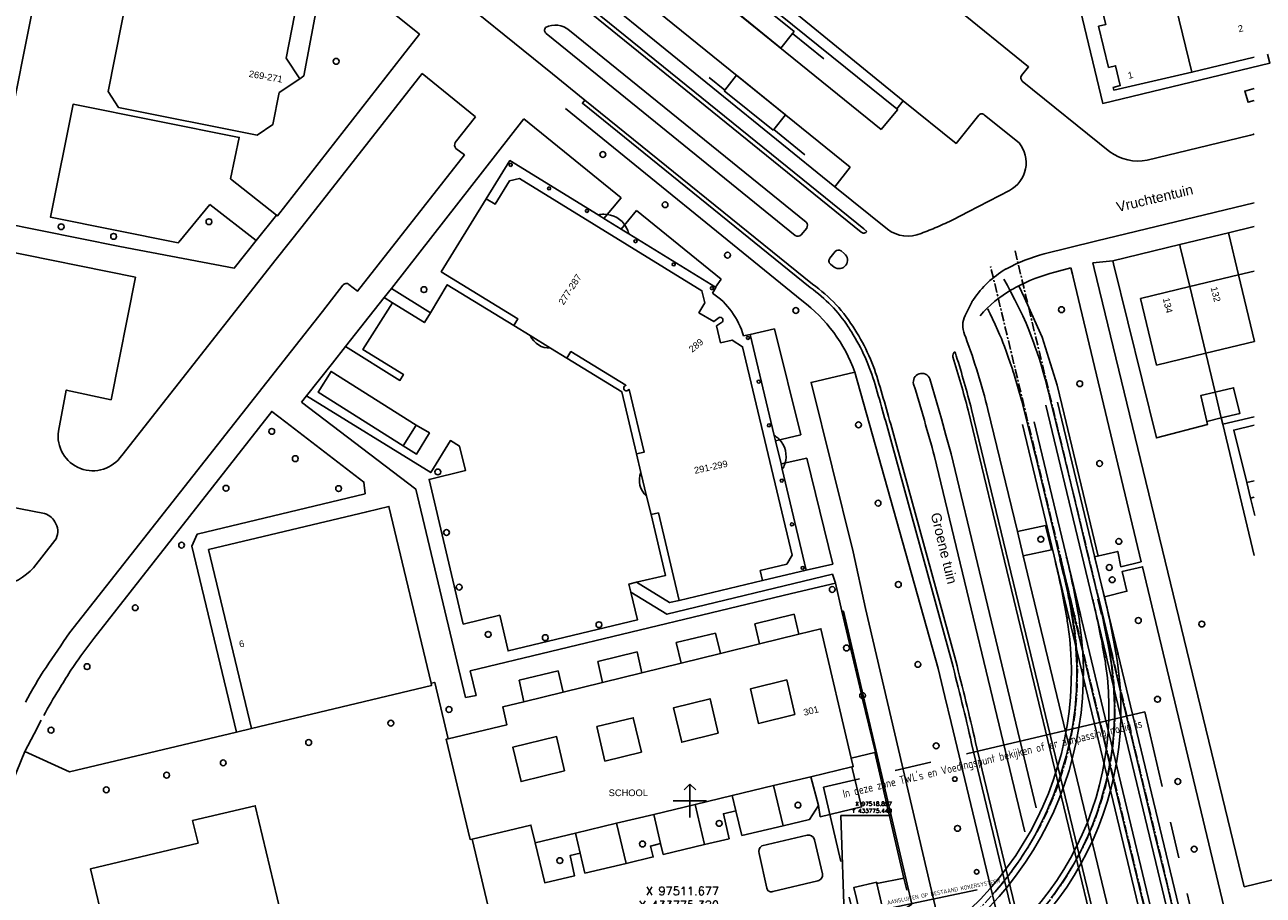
# Model space of a CAD drawing. Header units: millimetres. Extents: x 96940 to 101272, y 432237 to 434659.
# Tile 384 of 398: x 97420 to 97569, y 433789 to 433893. Entities that reach past the tile are written whole.
import ezdxf
from ezdxf.enums import TextEntityAlignment as Align

# ---------------------------------------------------------------- set-up
doc = ezdxf.new("R2010")
doc.units = ezdxf.units.MM
for name, pattern in [('ACAD_ISO02W100', [15, 12, -3]), ('ACAD_ISO10W100', [18, 12, -3, 0, -3]), ('CENTER', [35.225022, 22.015639, -4.403128, 4.403128, -4.403128])]:
    doc.linetypes.add(name, pattern=pattern)
for name, color, linetype in [('As', 2, 'ACAD_ISO02W100'), ('Ondergrond_Nieuw_IP', 8, 'Continuous'), ('R_BN_T_B_Spoor', 1, 'Continuous'), ('R_BN_T_N_Hartspoor', 1, 'CENTER'), ('R_BN_T_N_Kokersysteem_Coordinaten', 1, 'Continuous'), ('R_BN_T_N_Kokersysteem_tekst', 7, 'Continuous')]:
    doc.layers.add(name, color=color, linetype=linetype)
doc.layers.add('R_BN_T_N_Coordinaten', color=7, linetype='Continuous', lineweight=25)
doc.styles.add('DSV_ARIAL', font='arial.ttf')
doc.styles.add('ISO', font='iso.shx')
doc.styles.get("Standard").update_dxf_attribs({"font": 'romans.shx'})
doc.dimstyles.new('RET 1-500', dxfattribs={"dimtxt": 1, "dimasz": 1, "dimexe": 0.3, "dimexo": 0, "dimgap": 0.3, "dimtad": 1, "dimdec": 3, "dimzin": 1, "dimtxsty": 'Standard', "dimcen": 0, "dimclrd": 1, "dimclre": 1, "dimclrt": 7, "dimaunit": 2, "dimadec": 4, "dimazin": 0, "dimtfac": 1, "dimtdec": 3, "dimtofl": 0, "dimtmove": 0, "dimatfit": 0, "dimfxl": 1, "dimarcsym": 0})
doc.dimstyles.get("Standard").update_dxf_attribs({"dimtxt": 0.18, "dimasz": 0.18, "dimexe": 0.18, "dimexo": 0.0625, "dimgap": 0.09, "dimtad": 0, "dimtih": 1, "dimtoh": 1, "dimdec": 4, "dimzin": 0, "dimdsep": 46, "dimtxsty": 'Standard', "dimcen": 0.09, "dimadec": 0, "dimazin": 0, "dimtfac": 1, "dimtdec": 4, "dimtofl": 0, "dimtmove": 0, "dimatfit": 3, "dimfxl": 1, "dimtolj": 1, "dimtzin": 0, "dimarcsym": 0})

# ---------------------------------------------------------------- blocks, each defined once
blk = doc.blocks.new('NUTSKAST')
at = {"color": 0}
blk.add_circle((0, 0), 0.35, dxfattribs=at)
blk = doc.blocks.new('BOOM')
at = {"color": 0}
blk.add_circle((0, 0), 0.35, dxfattribs=at)

msp = doc.modelspace()

# ---------------------------------------------------------------- hatches: boundary and pattern name
at = {"layer": 'R_BN_T_B_Spoor'}
h = msp.add_hatch(color=256, dxfattribs=at)
edge = h.paths.add_edge_path()
edge.add_line((97545.54586, 433822.05442), (97543.90909, 433828.86037))
edge.add_arc((97447.41208, 433805.6531), 99.24843, 9.4782377, 13.5226709, ccw=False)
edge.add_line((97545.30559, 433821.99664), (97545.54586, 433822.05442))
edge = h.paths.add_edge_path()
edge.add_line((97546.94108, 433822.38996), (97546.70421, 433822.33299))
edge.add_arc((97447.4363, 433805.65849), 100.65862, 9.5352274, 13.5229067)
edge.add_line((97545.30431, 433829.19591), (97546.94108, 433822.38996))
h = msp.add_hatch(color=256, dxfattribs=at)
edge = h.paths.add_edge_path()
edge.add_line((97550.08745, 433817.28291), (97548.45068, 433824.08887))
edge.add_arc((97451.95367, 433800.8816), 99.24843, 9.4782377, 13.5226709, ccw=False)
edge.add_line((97549.84718, 433817.22513), (97550.08745, 433817.28291))
edge = h.paths.add_edge_path()
edge.add_line((97551.48267, 433817.61845), (97551.2458, 433817.56149))
edge.add_arc((97451.97789, 433800.88699), 100.65862, 9.5352274, 13.5229067)
edge.add_line((97549.8459, 433824.4244), (97551.48267, 433817.61845))
h = msp.add_hatch(color=256, dxfattribs=at)
h.paths.add_polyline_path([(97547.29732, 433814.77158, 0.006140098), (97547.29974, 433815.77157), (97547.06349, 433815.74386)])
h.paths.add_polyline_path([(97547.27033, 433813.77194), (97547.53114, 433813.7993), (97547.29732, 433814.77158, -0.006140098)])

# ---------------------------------------------------------------- linework, layer by layer
at = {"layer": 'As'}
for points in [[(97543.29002, 433848.43659, 0), (97543.29002, 433848.43659, 0), (97543.24154, 433848.62896, 0), (97543.11204, 433849.13701, 0), (97542.92542, 433849.85715, 0), (97542.70557, 433850.68578, 0), (97542.47639, 433851.51931, 0), (97542.47639, 433851.51931, 0), (97542.21747, 433852.40679, 0), (97541.97466, 433853.18277, 0), (97541.7435, 433853.87516, 0), (97541.51954, 433854.51188, 0), (97541.29831, 433855.12086, 0), (97541.29831, 433855.12086, 0), (97541.03178, 433855.84103, 0), (97540.74351, 433856.58799, 0), (97540.41415, 433857.38826, 0), (97540.02438, 433858.26841, 0), (97539.55488, 433859.25497, 0), (97539.55488, 433859.25497, 0), (97539.0805, 433860.19698, 0), (97538.59712, 433861.1263, 0), (97538.17047, 433861.92997, 0), (97537.86629, 433862.49501, 0), (97537.75029, 433862.70846, 0)], [(97538.9385, 433851.36286, 0), (97538.9385, 433851.36286, 0), (97538.87962, 433851.53757, 0), (97538.72549, 433851.9933, 0), (97538.50984, 433852.62747, 0), (97538.26644, 433853.33749, 0), (97538.02904, 433854.02079, 0), (97538.02904, 433854.02079, 0), (97537.82296, 433854.59849, 0), (97537.63596, 433855.09744, 0), (97537.4476, 433855.56736, 0), (97537.23749, 433856.05794, 0), (97536.98519, 433856.61891, 0), (97536.98519, 433856.61891, 0), (97536.68722, 433857.2635, 0), (97536.37498, 433857.92954, 0), (97536.09472, 433858.52242, 0), (97535.89266, 433858.94753, 0), (97535.81504, 433859.11026, 0)], [(97544.53283, 433829.05497, 0), (97543.58773, 433832.97789, 0), (97542.53633, 433837.33162, 0), (97541.53557, 433841.49635, 0), (97541.27646, 433842.56193, 0), (97539.91636, 433848.01755, 0), (97538.9385, 433851.36286, 0)], [(97568.14828, 433745.05058, 0), (97566.65754, 433751.23942, 0), (97565.26938, 433757.02046, 0), (97564.24552, 433761.28087, 0), (97562.77021, 433767.40741, 0), (97561.49724, 433772.7, 0), (97560.14335, 433778.33281, 0), (97558.81103, 433783.86312, 0), (97557.40072, 433789.72567, 0), (97555.91428, 433795.91919, 0), (97554.45489, 433801.99755, 0), (97553.09564, 433807.66507, 0), (97551.70422, 433813.46743, 0), (97550.27292, 433819.44651, 0), (97549.12016, 433824.25427, 0), (97547.69214, 433830.21862, 0), (97546.17935, 433836.50697, 0), (97544.78988, 433842.26312, 0), (97543.29002, 433848.43659, 0)], [(97536.29756, 433788.63428, 0), (97536.98579, 433789.41673, 0), (97536.98579, 433789.41673, 0), (97537.17542, 433789.64036, 0), (97537.36332, 433789.86544, 0), (97537.54954, 433790.09191, 0), (97537.73414, 433790.3197, 0), (97537.91719, 433790.54877, 0), (97537.91719, 433790.54877, 0), (97538.28458, 433791.01812, 0), (97538.64547, 433791.49254, 0), (97538.9995, 433791.9721, 0), (97539.34632, 433792.45689, 0), (97539.68557, 433792.94701, 0), (97539.68557, 433792.94701, 0), (97539.99995, 433793.41667, 0), (97540.30712, 433793.89109, 0), (97540.60699, 433794.37015, 0), (97540.89947, 433794.85376, 0), (97541.18448, 433795.3418, 0), (97541.18448, 433795.3418, 0), (97541.44968, 433795.81205, 0), (97541.70796, 433796.28614, 0), (97541.95927, 433796.76394, 0), (97542.20358, 433797.24536, 0), (97542.44088, 433797.73027, 0), (97542.44088, 433797.73027, 0), (97542.70239, 433798.2862, 0), (97542.95499, 433798.84624, 0), (97543.19891, 433799.41015, 0), (97543.43436, 433799.97766, 0), (97543.66158, 433800.54851, 0), (97543.66158, 433800.54851, 0), (97543.87499, 433801.10711, 0), (97544.08077, 433801.66854, 0), (97544.27891, 433802.23271, 0), (97544.46936, 433802.79952, 0), (97544.65211, 433803.36887, 0), (97544.65211, 433803.36887, 0), (97544.85242, 433804.02585, 0), (97545.04229, 433804.68594, 0), (97545.2215, 433805.34901, 0), (97545.38982, 433806.01494, 0), (97545.54702, 433806.6836, 0), (97545.54702, 433806.6836, 0), (97545.69264, 433807.35363, 0), (97545.82682, 433808.02606, 0), (97545.94943, 433808.70067, 0), (97546.06033, 433809.37726, 0), (97546.15939, 433810.05562, 0), (97546.15939, 433810.05562, 0), (97546.25838, 433810.83667, 0), (97546.34153, 433811.61957, 0), (97546.40878, 433812.40413, 0), (97546.46009, 433813.19013, 0), (97546.49541, 433813.97737, 0), (97546.49541, 433813.97737, 0), (97546.5113, 433814.56268, 0), (97546.5185, 433815.14812, 0), (97546.51715, 433815.73323, 0), (97546.50739, 433816.31759, 0), (97546.48939, 433816.90075, 0), (97546.48939, 433816.90075, 0), (97546.45534, 433817.62826, 0), (97546.40812, 433818.3548, 0), (97546.34725, 433819.08199, 0), (97546.27223, 433819.81142, 0), (97546.1826, 433820.54472, 0), (97546.1826, 433820.54472, 0), (97546.09234, 433821.18926, 0), (97545.99315, 433821.83255, 0), (97545.88766, 433822.46917, 0), (97545.7785, 433823.09369, 0), (97545.66828, 433823.70067, 0), (97545.66828, 433823.70067, 0), (97545.62271, 433823.94659, 0), (97545.57611, 433824.19407, 0), (97545.52718, 433824.4486, 0), (97545.47464, 433824.71567, 0), (97545.41719, 433825.00077, 0), (97545.41719, 433825.00077, 0), (97545.20419, 433826.01597, 0), (97544.96974, 433827.09561, 0), (97544.75336, 433828.07307, 0), (97544.59454, 433828.78173, 0), (97544.53283, 433829.05497, 0)], [(97566.17173, 433739.20795, 0), (97564.87984, 433744.53491, 0), (97563.58326, 433749.92537, 0), (97562.25309, 433755.43007, 0), (97561.01858, 433760.56656, 0), (97559.74868, 433765.83757, 0), (97558.51441, 433770.99649, 0), (97557.27497, 433776.15769, 0), (97556.04756, 433781.25317, 0), (97554.7729, 433786.54349, 0), (97553.49365, 433791.85425, 0), (97552.22624, 433797.12434, 0), (97550.97415, 433802.32213, 0), (97549.79145, 433807.25441, 0), (97548.56739, 433812.32876, 0), (97547.26818, 433817.71372, 0), (97546.03662, 433822.81279, 0), (97545.21925, 433826.21846, 0), (97544.53521, 433829.05114, 0)], [(97549.12016, 433824.25427, 0), (97549.12016, 433824.25427, 0), (97549.18456, 433823.96454, 0), (97549.35242, 433823.20326, 0), (97549.58569, 433822.13225, 0), (97549.84637, 433820.91334, 0), (97550.09641, 433819.70836, 0), (97550.09641, 433819.70836, 0), (97550.28749, 433818.73886, 0), (97550.44489, 433817.8761, 0), (97550.57476, 433817.08288, 0), (97550.68328, 433816.32203, 0), (97550.7766, 433815.55635, 0), (97550.7766, 433815.55635, 0), (97550.85725, 433814.77972, 0), (97550.92704, 433813.97342, 0), (97550.98365, 433813.14748, 0), (97551.02473, 433812.31191, 0), (97551.04796, 433811.47672, 0), (97551.04796, 433811.47672, 0), (97551.05211, 433810.74192, 0), (97551.04081, 433810.01347, 0), (97551.01454, 433809.28955, 0), (97550.97378, 433808.5683, 0), (97550.91899, 433807.8479, 0), (97550.91899, 433807.8479, 0), (97550.84102, 433807.03672, 0), (97550.7457, 433806.22541, 0), (97550.6328, 433805.4151, 0), (97550.50211, 433804.60691, 0), (97550.35343, 433803.80199, 0), (97550.35343, 433803.80199, 0), (97550.19933, 433803.05885, 0), (97550.0302, 433802.31945, 0), (97549.84669, 433801.58375, 0), (97549.64945, 433800.8517, 0), (97549.43912, 433800.12326, 0), (97549.43912, 433800.12326, 0), (97549.25661, 433799.52677, 0), (97549.06521, 433798.93304, 0), (97548.86444, 433798.34241, 0), (97548.65384, 433797.75523, 0), (97548.43291, 433797.17185, 0), (97548.43291, 433797.17185, 0), (97548.158, 433796.48756, 0), (97547.86831, 433795.80933, 0), (97547.56413, 433795.13742, 0), (97547.24575, 433794.47211, 0), (97546.91347, 433793.81366, 0), (97546.91347, 433793.81366, 0), (97546.57164, 433793.16973, 0), (97546.21695, 433792.53282, 0), (97545.84983, 433791.903, 0), (97545.47074, 433791.2803, 0), (97545.0801, 433790.66479, 0), (97545.0801, 433790.66479, 0), (97544.68567, 433790.06751, 0), (97544.28057, 433789.47744, 0), (97543.86483, 433788.89482, 0), (97543.43847, 433788.31988, 0)]]:
    msp.add_polyline3d(points, dxfattribs=at)
at = {"layer": 'Ondergrond_Nieuw_IP'}
for p, q in [((97500, 433802), (97499.29289, 433801.29289)), ((97500, 433802), (97500.70711, 433801.29289)), ((97500, 433800), (97500, 433802)), ((97500, 433800), (97498, 433800)), ((97500, 433800), (97500, 433798)), ((97500, 433800), (97502, 433800))]:
    msp.add_line(p, q, dxfattribs=at)
for points in [[(97538.21787, 433934.887), (97538.166, 433933.908), (97538.192, 433932.254), (97538.417, 433930.589), (97549.629, 433883.823), (97569.74, 433888.678), (97569.45, 433889.75)], [(97542.49, 433922.661), (97542.541, 433922.447), (97542.104, 433922.342), (97543.914, 433914.764), (97545.022, 433910.124), (97545.89, 433910.334), (97546.499, 433907.79), (97547.121, 433905.193), (97546.265, 433904.978), (97547.396, 433900.252), (97548.451, 433895.844), (97548.539, 433895.475), (97549.414, 433895.684), (97549.994, 433893.297), (97549.126, 433893.088), (97550.335, 433888.141), (97551.18, 433888.348), (97551.74, 433885.955), (97550.9, 433885.729), (97550.982, 433885.425), (97560.359, 433887.564), (97567.8517, 433889.36568)], [(97512.236, 433909.001), (97513.409, 433910.385), (97540.72, 433888.199), (97539.854, 433887.161)], [(97512.236, 433909.001), (97513.409, 433910.385), (97540.72, 433888.199), (97539.854, 433887.161)], [(97441.57, 433904.05), (97439.14, 433902.35), (97435.22, 433903.13), (97433.34, 433901.89), (97430.05, 433885.26), (97431.28, 433883.34), (97447.97, 433880.02), (97449.85, 433881.28), (97450.61, 433885.12), (97453.08, 433886.79)], [(97496.524, 433902.116), (97522.987, 433880.68)], [(97453.08, 433886.79), (97453.57, 433887.13), (97456.231, 433901.206)], [(97465.44, 433889.539), (97467.475, 433892.144), (97456.231, 433901.206)], [(97524.86, 433883.175), (97504.531, 433899.584), (97505.387, 433900.665)], [(97505.487, 433900.584), (97525.645, 433884.114)], [(97453.107, 433897.994), (97453.15, 433897.93), (97451.45, 433889.27), (97453.08, 433886.79)], [(97469.551, 433898.653), (97483.46, 433887.392)], [(97469.551, 433898.653), (97483.46, 433887.392)], [(97491.27, 433898.839), (97519.259, 433876.167)], [(97417.888, 433879.62), (97421.21, 433896.3)], [(97489.385, 433896.59), (97517.419, 433873.802)], [(97510.937, 433890.482), (97505.076, 433895.218), (97506.662, 433897.177), (97512.518, 433892.448), (97512.339, 433892.226), (97510.937, 433890.482)], [(97520.586, 433868.355), (97488.125, 433894.623)], [(97488.429, 433894.997), (97520.889, 433868.729), (97521.272, 433868.419)], [(97560.359, 433887.564), (97558.47, 433895.32)], [(97485.228, 433890.187), (97482.723, 433892.219)], [(97485.503, 433892.599), (97486.377, 433891.891)], [(97513.986, 433869.535), (97486.377, 433891.891)], [(97512.339, 433892.226), (97516.099, 433889.187)], [(97485.228, 433890.187), (97512.664, 433867.941)], [(97450.296, 433870.408), (97450.42, 433870.31), (97465.44, 433889.539)], [(97453.38, 433869.04), (97467.799, 433887.41)], [(97453.38, 433869.04), (97467.799, 433887.41)], [(97467.799, 433887.41), (97474.216, 433882.2)], [(97483.46, 433887.392), (97487.373, 433884.224)], [(97510.02, 433880.614), (97504.125, 433885.345), (97504.185, 433885.42), (97505.616, 433887.202), (97511.491, 433882.448), (97510.068, 433880.674), (97510.02, 433880.614)], [(97504.185, 433885.42), (97502.305, 433886.937)], [(97539.962, 433886.495), (97550.497, 433878.011)], [(97539.962, 433886.495), (97550.497, 433878.011)], [(97567.8517, 433884.16868), (97567.1, 433883.953), (97566.715, 433885.299), (97567.8517, 433885.62461)], [(97487.373, 433884.224), (97487.063, 433883.84), (97514.466, 433861.678)], [(97487.373, 433884.224), (97514.75, 433862.081)], [(97524.86, 433883.175), (97525.645, 433884.114)], [(97525.645, 433884.114), (97532.001, 433879.011), (97534.742, 433882.397)], [(97444.78, 433874.77), (97445.82, 433879.74), (97425.83, 433883.73), (97423.11, 433870.16), (97438.48, 433867.05), (97438.557, 433867.144), (97442.27, 433871.66)], [(97485.023, 433883.203), (97513.47, 433860.112)], [(97524.86, 433883.175), (97524.971, 433883.069), (97522.987, 433880.68)], [(97464.11, 433861.59), (97480.037, 433881.979)], [(97474.216, 433882.2), (97471.787, 433879.114)], [(97480.037, 433881.979), (97491.733, 433872.457)], [(97535.416, 433882.422), (97539.577, 433879.065)], [(97513.83, 433877.639), (97510.068, 433880.674)], [(97554.979, 433876.994), (97567.248, 433879.959)], [(97417.888, 433879.62), (97415.942, 433869.88), (97417.183, 433869.662), (97417.156, 433869.49), (97431.464, 433866.607), (97445.22, 433864.02), (97447.85, 433867.36)], [(97471.872, 433878.412), (97472.879, 433877.622), (97460.05, 433861.27), (97458.99, 433862.07)], [(97475.52, 433872.35), (97478.36, 433876.94), (97488.958, 433870.42), (97489.42, 433870.135), (97489.66, 433869.987)], [(97517.419, 433873.802), (97519.259, 433876.167)], [(97444.78, 433874.77), (97450.296, 433870.408)], [(97503.52, 433858.09), (97502.86, 433857.59), (97501.08, 433858.66), (97501.8, 433859.86), (97501.44, 433861.3), (97479.5, 433874.79), (97478.3, 433874.5), (97476.57, 433871.7), (97475.52, 433872.35)], [(97517.419, 433873.802), (97523.749, 433868.694)], [(97478.82, 433857.13), (97479.32, 433857.92), (97470.1, 433863.58), (97475.52, 433872.35)], [(97489.66, 433869.987), (97491.733, 433872.457)], [(97533.457, 433870.78), (97538.427, 433873.357)], [(97442.27, 433871.66), (97447.85, 433867.36)], [(97491.719, 433868.72), (97493.584, 433870.941)], [(97493.584, 433870.941), (97503.739, 433862.704)], [(97531.686, 433869.862), (97533.457, 433870.78)], [(97542.6, 433865.729), (97548.766, 433867.274), (97548.933, 433867.316), (97567.8517, 433871.87287)], [(97447.85, 433867.36), (97450.296, 433870.408)], [(97489.66, 433869.987), (97491.719, 433868.72)], [(97450.27, 433865.09), (97453.38, 433869.04)], [(97450.27, 433865.09), (97453.38, 433869.04)], [(97491.719, 433868.72), (97492.059, 433868.512), (97492.638, 433868.155), (97503.059, 433861.744)], [(97513.371, 433868.013), (97514.042, 433868.841)], [(97558.899, 433866.855), (97564.739, 433868.264)], [(97564.739, 433868.264), (97567.8517, 433869.01433)], [(97564.739, 433868.264), (97564.782, 433868.086), (97565.96, 433863.2)], [(97422.404, 433834.508), (97410.815, 433836.786), (97416.683, 433866.315), (97433.322, 433862.935), (97430.4, 433848.21), (97425.02, 433849.37), (97424.07, 433844.44)], [(97422.404, 433834.508), (97410.815, 433836.786), (97416.683, 433866.315), (97433.322, 433862.935), (97430.4, 433848.21), (97425.02, 433849.37), (97424.07, 433844.44)], [(97550.83, 433864.91), (97558.899, 433866.855)], [(97558.899, 433866.855), (97558.96, 433866.601), (97560.12, 433861.8)], [(97431.69, 433841.51), (97450.27, 433865.09)], [(97431.69, 433841.51), (97450.27, 433865.09)], [(97516.828, 433865.201), (97517.466, 433866.02)], [(97518.169, 433866.092), (97518.545, 433865.766)], [(97548.447, 433864.661), (97550.83, 433864.91)], [(97562.15, 433845.6), (97562.23, 433845.24), (97556.09, 433843.61), (97550.919, 433864.55), (97550.83, 433864.91)], [(97562.15, 433845.6), (97562.23, 433845.24), (97556.09, 433843.61), (97550.919, 433864.55), (97550.83, 433864.91)], [(97517.338, 433864.154), (97516.889, 433864.508)], [(97543.882, 433863.523), (97545.813, 433864.044)], [(97545.813, 433864.044), (97545.992, 433863.294), (97546.073, 433862.952)], [(97548.447, 433864.661), (97548.616, 433863.963), (97566.63, 433789.64)], [(97565.96, 433863.2), (97567.8517, 433863.65401)], [(97458.28, 433861.98), (97455.81, 433858.82)], [(97468.79, 433858.64), (97470.82, 433862.03), (97478.82, 433857.13)], [(97503.059, 433861.744), (97503.739, 433862.704)], [(97546.073, 433862.952), (97554.245, 433828.725), (97551.808, 433828.128), (97551.439, 433829.972), (97548.656, 433829.305), (97549.827, 433824.515), (97552.544, 433825.184), (97551.962, 433827.546), (97554.419, 433828.117), (97571.48, 433756.834)], [(97560.12, 433861.8), (97554.18, 433860.37), (97556.1, 433852.36), (97562.041, 433853.787)], [(97560.12, 433861.8), (97565.96, 433863.2)], [(97560.12, 433861.8), (97562.041, 433853.787)], [(97565.96, 433863.2), (97567.88, 433855.19)], [(97458.57, 433854.59), (97463.24, 433860.49)], [(97463.24, 433860.49), (97464.11, 433861.59)], [(97463.24, 433860.49), (97464.22, 433859.87)], [(97464.11, 433861.59), (97468.79, 433858.64)], [(97503.059, 433861.744), (97503.13, 433861.7), (97502.72, 433861.03)], [(97452.08, 433854.09), (97455.81, 433858.82)], [(97458.57, 433854.59), (97465.13, 433850.53), (97465.56, 433851.24), (97460.66, 433854.25), (97464.22, 433859.87)], [(97464.22, 433859.87), (97468.07, 433857.47), (97468.79, 433858.64)], [(97533.078, 433858.341), (97533.902, 433859.939)], [(97533.902, 433859.939), (97533.952, 433860.035)], [(97508.74, 433826.49), (97508.45, 433827.67), (97511.64, 433828.44), (97512.29, 433829.51), (97506.32, 433854.57), (97505.06, 433855.37), (97503.68, 433855.05), (97503.2, 433857.07), (97503.9, 433857.57)], [(97478.82, 433857.13), (97480.803, 433855.914), (97483.254, 433854.41), (97485.21, 433853.21)], [(97506.44, 433855.87), (97507.26, 433856.06)], [(97507.26, 433856.06), (97510.147, 433856.733)], [(97507.26, 433856.06), (97510.142, 433843.909), (97510.282, 433843.263)], [(97510.147, 433856.733), (97513.318, 433843.964)], [(97533.157, 433855.692), (97533.014, 433856.061)], [(97457.01, 433852.61), (97458.57, 433854.59)], [(97562.041, 433853.787), (97567.88, 433855.19)], [(97425.41, 433820.18), (97452.08, 433854.09)], [(97492.14, 433849.82), (97492.3, 433849.95), (97485.69, 433854), (97485.21, 433853.21)], [(97485.21, 433853.21), (97491.8, 433849.16), (97493.57, 433841.69)], [(97531.87, 433853.964), (97532.025, 433853.469)], [(97562.041, 433853.787), (97563.16, 433849.13)], [(97453.89, 433848.69), (97457.01, 433852.61)], [(97467.076, 433845.161), (97456.852, 433851.612), (97455.283, 433849.125), (97465.507, 433842.674), (97467.076, 433845.161)], [(97519.828, 433851.53), (97514.559, 433850.288), (97519.637, 433829.936), (97521.127, 433823.111), (97530.221, 433784.252), (97532.87, 433772.715), (97536.595, 433757.704), (97544.444, 433755.095)], [(97519.828, 433851.53), (97529.852, 433815.895), (97530.661, 433812.517), (97531.409, 433809.422), (97544.444, 433755.095)], [(97528.841, 433850.714), (97530.254, 433845.925), (97530.786, 433843.948), (97531.395, 433841.692), (97541.642, 433799.148)], [(97453.31, 433847.93), (97453.89, 433848.69)], [(97453.31, 433847.93), (97453.89, 433848.69)], [(97492.89, 433825.08), (97493.69, 433821.73), (97478.14, 433818), (97477.14, 433822.3), (97472.75, 433821.24), (97468.63, 433838.62), (97473, 433839.68), (97472.29, 433842.64), (97471.21, 433843.29), (97468.84, 433839.45), (97453.89, 433848.69)], [(97493.57, 433841.69), (97494.48, 433841.89), (97492.68, 433849.44), (97492.5, 433849.33)], [(97562.15, 433845.6), (97561.41, 433848.71), (97563.16, 433849.13)], [(97563.16, 433849.13), (97565.36, 433849.65), (97566.1, 433846.54), (97563.89, 433846.01)], [(97563.16, 433849.13), (97563.89, 433846.01)], [(97453.31, 433847.93), (97467.03, 433837.47), (97473, 433812.39)], [(97453.31, 433847.93), (97467.03, 433837.47), (97473, 433812.39)], [(97533.45, 433846.94), (97548.25, 433785.63), (97568.87, 433700)], [(97533.861, 433847.039), (97548.662, 433785.729), (97569.305, 433700)], [(97535.833, 433847.013), (97539.367, 433832.357)], [(97426.78, 433817.41), (97428.31, 433819.5), (97449.72, 433846.8), (97451.431, 433845.488)], [(97451.431, 433845.488), (97460.8, 433838.3), (97460.938, 433836.894), (97440.756, 433832.051), (97440.123, 433830.613), (97445.491, 433808.248)], [(97562.15, 433845.6), (97563.89, 433846.01)], [(97563.89, 433846.01), (97564.07, 433845.25)], [(97564.07, 433845.25), (97567.8517, 433846.14406)], [(97467.076, 433845.161), (97468.679, 433844.205), (97467.122, 433841.659), (97465.507, 433842.674)], [(97510.282, 433843.263), (97513.318, 433843.964)], [(97564.07, 433845.25), (97567.8517, 433829.4956)], [(97566.95, 433838.25), (97565.38, 433844.55), (97567.8517, 433845.13369)], [(97510.282, 433843.263), (97510.958, 433840.481)], [(97524.293, 433842.922), (97531.475, 433816.694)], [(97524.769, 433843.052), (97531.952, 433816.817)], [(97493.57, 433841.69), (97494.107, 433839.452), (97494.784, 433836.627), (97495.32, 433834.39)], [(97510.958, 433840.481), (97514.047, 433841.174)], [(97514.047, 433841.174), (97517.193, 433828.443)], [(97540.279, 433796.252), (97529.408, 433841.378)], [(97510.958, 433840.481), (97511.105, 433839.852), (97513.98, 433827.73)], [(97566.95, 433838.25), (97567.8517, 433838.47325)], [(97566.95, 433838.25), (97567.41, 433836.39)], [(97567.41, 433836.39), (97567.8517, 433836.49652)], [(97447.29, 433808.68), (97442.13, 433830.18), (97461.149, 433834.744), (97463.8, 433835.38), (97468.872, 433814.113)], [(97567.41, 433836.39), (97567.92, 433834.3)], [(97495.32, 433834.39), (97497.05, 433827.06), (97493.58, 433826.26)], [(97495.32, 433834.39), (97496.21, 433834.6), (97498.71, 433824.08)], [(97539.367, 433832.357), (97542.742, 433833.082), (97543.464, 433830.158), (97540.07, 433829.44)], [(97539.367, 433832.357), (97540.07, 433829.44)], [(97421.076, 433828.006), (97423.649, 433831.266)], [(97421.076, 433828.006), (97423.649, 433831.266)], [(97540.07, 433829.44), (97550.611, 433785.723), (97562.285, 433737.083)], [(97508.74, 433826.49), (97513.98, 433827.73)], [(97513.98, 433827.73), (97517.193, 433828.443)], [(97493.58, 433826.26), (97492.67, 433826.04), (97492.89, 433825.08)], [(97492.89, 433825.08), (97497.24, 433822.42), (97517.14, 433827.23)], [(97493.58, 433826.26), (97497.56, 433823.82), (97498.71, 433824.08)], [(97498.71, 433824.08), (97508.74, 433826.49)], [(97512.23, 433824.91), (97517.49, 433826.16)], [(97512.23, 433824.91), (97517.49, 433826.16)], [(97517.14, 433827.23), (97517.49, 433826.16)], [(97517.49, 433826.16), (97518.268, 433822.769)], [(97473.58, 433815.63), (97512.23, 433824.91)], [(97473.58, 433815.63), (97512.23, 433824.91)], [(97507.81, 433821.28), (97512.54, 433822.41)], [(97512.54, 433822.41), (97513.091, 433820.02)], [(97518.268, 433822.769), (97518.452, 433822.783), (97526.693, 433787.576), (97517.002, 433780.945), (97515.429, 433787.067)], [(97522.236, 433805.797), (97522.291, 433805.81), (97520.71, 433812.35), (97520.644, 433812.791), (97518.268, 433822.769)], [(97522.236, 433805.797), (97522.291, 433805.81), (97520.71, 433812.35), (97520.644, 433812.791), (97518.268, 433822.769)], [(97498.36, 433819.01), (97503.08, 433820.14)], [(97503.08, 433820.14), (97503.667, 433817.706)], [(97507.81, 433821.28), (97508.375, 433818.862)], [(97513.091, 433820.02), (97515.74, 433820.67), (97519.395, 433805.112)], [(97498.36, 433819.01), (97498.933, 433816.544)], [(97503.667, 433817.706), (97508.375, 433818.862)], [(97508.375, 433818.862), (97513.091, 433820.02)], [(97488.92, 433816.74), (97493.66, 433817.88)], [(97493.66, 433817.88), (97494.234, 433815.39)], [(97498.933, 433816.544), (97503.667, 433817.706)], [(97473.58, 433815.63), (97474.28, 433812.67), (97473, 433812.39)], [(97479.45, 433814.48), (97484.16, 433815.61)], [(97484.16, 433815.61), (97484.759, 433813.065)], [(97488.92, 433816.74), (97489.504, 433814.229)], [(97494.234, 433815.39), (97498.933, 433816.544)], [(97468.872, 433814.113), (97468.93, 433813.87), (97447.29, 433808.68)], [(97468.872, 433814.113), (97469.309, 433814.218), (97470.925, 433807.457)], [(97479.45, 433814.48), (97480.018, 433811.901)], [(97484.759, 433813.065), (97489.504, 433814.229)], [(97489.504, 433814.229), (97494.234, 433815.39)], [(97512.611, 433810.377), (97508.24, 433809.304), (97507.268, 433813.442), (97511.639, 433814.515), (97512.611, 433810.377)], [(97480.018, 433811.901), (97484.759, 433813.065)], [(97470.925, 433807.457), (97477.999, 433809.141), (97477.49, 433811.28), (97480.018, 433811.901)], [(97503.384, 433808.112), (97499.014, 433807.039), (97498.042, 433811.177), (97502.412, 433812.25), (97503.384, 433808.112)], [(97494.158, 433805.847), (97489.787, 433804.774), (97488.815, 433808.912), (97493.186, 433809.985), (97494.158, 433805.847)], [(97420.032, 433805.922), (97425.405, 433803.485), (97445.491, 433808.248)], [(97420.032, 433805.922), (97425.405, 433803.485), (97445.491, 433808.248)], [(97445.491, 433808.248), (97447.29, 433808.68)], [(97470.925, 433807.457), (97470.703, 433807.405), (97473.575, 433795.342), (97473.818, 433795.4), (97480.871, 433797.079), (97481.38, 433794.94)], [(97484.931, 433803.582), (97479.695, 433802.297), (97478.703, 433806.429), (97483.959, 433807.72), (97484.931, 433803.582)], [(97533.872, 433806.899), (97559.582, 433700)], [(97534.352, 433807.014), (97560.089, 433700)], [(97519.395, 433805.112), (97522.236, 433805.797)], [(97522.488, 433790.043), (97525.727, 433790.693), (97522.236, 433805.797)], [(97522.488, 433790.043), (97525.727, 433790.693), (97522.236, 433805.797)], [(97514.521, 433802.885), (97519.479, 433804.074)], [(97519.479, 433804.074), (97520.63, 433799.26), (97515.67, 433798.07)], [(97519.479, 433804.074), (97519.63, 433804.11), (97519.395, 433805.112)], [(97510.052, 433801.814), (97514.521, 433802.885)], [(97514.521, 433802.885), (97515.47, 433799.42)], [(97505.091, 433800.625), (97510.052, 433801.814)], [(97510.052, 433801.814), (97511.2, 433797)], [(97434.362, 433776.886), (97434.871, 433774.743), (97435.52, 433772.01), (97443.04, 433773.81), (97442.4, 433776.52), (97455.32, 433779.61), (97453.54, 433787.13), (97450.81, 433786.48), (97447.73, 433799.4), (97440.2, 433797.62), (97440.86, 433794.9), (97427.94, 433791.83), (97429.72, 433784.28)], [(97495.661, 433798.364), (97500.619, 433799.552)], [(97500.619, 433799.552), (97505.091, 433800.625)], [(97500.619, 433799.552), (97501.77, 433794.74)], [(97505.091, 433800.625), (97505.53, 433798.78)], [(97511.2, 433797), (97514.39, 433797.76), (97515.47, 433799.42)], [(97515.47, 433799.42), (97515.67, 433798.07)], [(97491.19, 433797.292), (97495.661, 433798.364)], [(97495.661, 433798.364), (97496.48, 433794.85)], [(97505.53, 433798.78), (97504.03, 433798.44), (97504.71, 433795.43), (97501.77, 433794.74)], [(97505.53, 433798.78), (97506.24, 433795.81)], [(97486.229, 433796.103), (97491.19, 433797.292)], [(97491.19, 433797.292), (97492.33, 433792.47)], [(97506.24, 433795.81), (97511.2, 433797)], [(97473.818, 433795.4), (97476.311, 433784.926), (97479.494, 433785.706), (97480.239, 433782.656)], [(97481.38, 433794.94), (97486.229, 433796.103)], [(97486.81, 433793.7), (97485.59, 433793.4), (97486.13, 433790.99), (97482.55, 433790.15), (97481.38, 433794.94)], [(97486.229, 433796.103), (97486.81, 433793.7)], [(97492.33, 433792.47), (97495.58, 433793.25), (97495.25, 433794.54), (97496.48, 433794.85)], [(97496.48, 433794.85), (97496.8, 433793.55)], [(97508.655, 433794.564), (97514.09, 433795.85)], [(97514.96, 433795.32), (97515.92, 433791.23)], [(97486.81, 433793.7), (97487.37, 433791.28)], [(97496.8, 433793.55), (97501.77, 433794.74)], [(97508.305, 433793.654), (97509.254, 433789.486)], [(97487.37, 433791.28), (97492.33, 433792.47)], [(97566.63, 433789.64), (97576.86, 433792.15)], [(97515.36, 433790.37), (97509.962, 433789.082)], [(97525.727, 433790.693), (97526.092, 433789.236)], [(97520.02, 433788.238), (97519.719, 433789.585), (97522.454, 433790.197), (97522.488, 433790.043)], [(97522.488, 433790.043), (97523.107, 433787.274), (97520.372, 433786.662), (97520.02, 433788.238)]]:
    msp.add_lwpolyline(points, dxfattribs=at)
at = {"layer": 'Ondergrond_Nieuw_IP', "flags": 128}
for points in [[(97539.527, 433861.886), (97540.24, 433860.47), (97541.441, 433857.753), (97542.34, 433855.72), (97544.15, 433849.94), (97544.98, 433846.47), (97549.081, 433829.407)], [(97420.032, 433805.922), (97421.15, 433808.05), (97422.014, 433809.687)], [(97411.918, 433768.281), (97418.535, 433802.258), (97420.032, 433805.922)]]:
    msp.add_lwpolyline(points, dxfattribs=at)
at = {"layer": 'Ondergrond_Nieuw_IP'}
for centre in [(97531.84575, 433802.60361), (97534.46497, 433791.46254)]:
    msp.add_circle(centre, 0.27087, dxfattribs=at)
for centre, radius, start, end in [((97483.8215, 433890.6666), 2.56156, 48.9715289, 117.3413432), ((97483.0123, 433892.61592), 0.49116, 138.4023067, 233.912638), ((97540.37297, 433886.9034), 0.57938, 153.6016644, 224.8203887), ((97540.37297, 433886.9034), 0.57938, 153.6016644, 224.8203887), ((97535.08801, 433882.16653), 0.41574, 37.9151465, 146.3333346), ((97565.75921, 433885.78701), 6.01516, 284.3300031, 290.3570859), ((97472.25769, 433878.81485), 0.55771, 147.561702, 226.2461273), ((97536.64651, 433876.68556), 3.77485, 298.1428252, 39.0752067), ((97553.8693, 433882.48822), 5.60517, 233.0124959, 281.4187572), ((97553.8693, 433882.48822), 5.60517, 233.0124959, 281.4187572), ((97478.45, 433876.44), 0.182, 90, 270), ((97478.45, 433876.44), 0.182, 270, 90), ((97483.07, 433873.6), 0.18, 90, 270), ((97483.07, 433873.6), 0.18, 270, 90), ((97487.62, 433870.9), 0.181, 90, 270), ((97487.62, 433870.9), 0.181, 270, 90), ((97489.7017, 433867.40243), 3.10786, 90.7871837, 103.8449535), ((97489.6898, 433867.48784), 3.02231, 29.0847877, 90.5838267), ((97513.53767, 433869.14956), 0.59124, 328.5406208, 40.6859698), ((97511.76837, 433911.07875), 45.77698, 293.0613842, 295.7917427), ((97489.6807, 433867.48272), 3.03276, 12.807252, 29.085742), ((97512.97518, 433868.39251), 0.54836, 235.4252153, 316.2045524), ((97520.90164, 433868.68024), 0.45322, 225.8577686, 324.8021332), ((97526.19079, 433871.91249), 4.03993, 232.8133701, 293.3345435), ((97513.01235, 433908.25731), 42.69375, 290.2523134, 293.0085659), ((97493.455, 433867.255), 0.181, 90, 270), ((97493.455, 433867.255), 0.181, 270, 90), ((97517.16074, 433864.8811), 0.46157, 136.1271357, 233.9336368), ((97517.93354, 433864.96596), 1.00695, 233.7416775, 52.6095722), ((97517.85552, 433865.6848), 0.51389, 52.4090006, 139.286482), ((97547.6144, 433846.24907), 20.11497, 104.435335, 118.3230805), ((97498.05, 433864.46), 0.18, 90, 270), ((97498.05, 433864.46), 0.18, 270, 90), ((97544.08359, 433853.52717), 12.04202, 120.592864, 145.9941285), ((97540.37883, 433859.56838), 4.95755, 117.7437128, 119.2693623), ((97547.81251, 433846.45481), 17.51491, 102.9681496, 119.6194233), ((97458.67916, 433861.67664), 0.50135, 51.6830792, 142.7655522), ((97502.64, 433861.61), 0.184, 90, 270), ((97502.64, 433861.61), 0.184, 270, 90), ((97504.3001, 433847.25943), 18.13503, 31.0971348, 54.8143763), ((97497.36393, 433853.24772), 9.4473, 16.1152077, 55.4627392), ((97504.28973, 433847.24642), 17.65862, 33.3527882, 54.8108474), ((97545.71017, 433849.00839), 14.26718, 119.4339376, 139.3846583), ((97545.71017, 433849.00839), 14.26718, 119.4339376, 139.3846583), ((97544.43381, 433851.36971), 11.58352, 117.1055358, 119.6752584), ((97544.43381, 433851.36971), 11.58352, 117.1055358, 119.6752584), ((97502.42202, 433845.2809), 18.49377, 19.7491729, 53.3168399), ((97545.15366, 433852.84477), 13.31077, 146.1351872, 147.304011), ((97503.63639, 433857.77451), 0.33627, 35.5448105, 110.2497315), ((97503.63502, 433857.77675), 0.3361, 322.0374738, 35.0983338), ((97535.64524, 433857.12804), 2.83936, 154.7103185, 202.0739207), ((97483.14243, 433856.97731), 2.56974, 204.4427165, 272.4884716), ((97506.975, 433855.635), 0.181, 90, 270), ((97506.975, 433855.635), 0.181, 270, 90), ((97502.85519, 433846.3777), 19.33462, 31.0872903, 33.1659242), ((97499.09619, 433843.43422), 24.08058, 15.9041573, 32.466974), ((97499.07653, 433843.42739), 24.59407, 15.914139, 32.4564367), ((97453.33151, 433826.32732), 85.05524, 14.0756528, 20.1965948), ((97532.11295, 433853.50643), 0.51807, 117.9663756, 198.2715621), ((97391.6702, 433809.91048), 146.53565, 14.637325, 17.2416498), ((97393.71173, 433810.49838), 144.83451, 14.6131942, 17.2587666), ((97527.88221, 433850.34579), 1.02706, 21.0085611, 196.2144681), ((97508.27, 433850.375), 0.182, 90, 270), ((97508.27, 433850.375), 0.182, 270, 90), ((96884.94861, 433663.53457), 664.03396, 15.67307211, 16.31134544), ((96871.11309, 433659.50251), 678.93775, 15.68497806, 16.30995887), ((97213.68357, 433754.72153), 327.40076, 15.3479458, 16.9295134), ((97492.34024, 433849.58998), 0.30497, 131.0411295, 220.9770443), ((97492.34009, 433849.58811), 0.30363, 220.7283694, 301.7793061), ((97428.21751, 433843.85275), 4.18888, 171.940997, 325.9940584), ((97428.21751, 433843.85275), 4.18888, 171.940997, 325.9940584), ((97509.495, 433845.125), 0.177, 90, 270), ((97509.495, 433845.125), 0.177, 270, 90), ((97508.63018, 433841.37684), 2.94915, 46.0762979, 59.1607951), ((97508.6632, 433841.41471), 2.89896, 341.1692642, 46.0271986), ((97496.39238, 433838.50606), 2.47341, 157.5148775, 229.4382318), ((97508.69762, 433841.39776), 2.86092, 327.295689, 341.2679194), ((97511.035, 433838.475), 0.179, 90, 270), ((97511.035, 433838.475), 0.179, 270, 90), ((97421.82954, 433832.49529), 2.09308, 22.5213162, 74.0704504), ((97421.82954, 433832.49529), 2.09308, 22.5213162, 74.0704504), ((97421.99734, 433832.37741), 1.99078, 326.0633041, 27.5114155), ((97421.99734, 433832.37741), 1.99078, 326.0633041, 27.5114155), ((97512.27, 433833.22), 0.184, 90, 270), ((97512.27, 433833.22), 0.184, 270, 90), ((97415.55383, 433833.10511), 7.51633, 281.9254617, 317.2809596), ((97415.55383, 433833.10511), 7.51633, 281.9254617, 317.2809596), ((97513.555, 433827.99), 0.18, 90, 270), ((97513.555, 433827.99), 0.18, 270, 90), ((97785.36437, 433571.67722), 437.40231, 145.3798478, 146.0378307), ((97451.1328, 433799.19269), 30.41265, 143.2013669, 147.4405419), ((97474.28407, 433782.65786), 61.53869, 147.1599791, 151.6953792), ((97172.9502, 433723.7662), 370.37226, 12.9709738, 14.5309992), ((97170.20202, 433723.05699), 373.70307, 12.9830235, 14.5304444), ((97524.85628, 433751.52682), 118.20287, 147.1990109, 148.4645472), ((97476.44316, 433780.90504), 61.57463, 148.2023535, 151.5591877), ((97476.44316, 433780.90504), 61.57463, 148.2023535, 151.5591877), ((97514.25702, 433795.1451), 0.72441, 13.9710745, 103.3297638), ((97509.0325, 433793.8965), 0.76685, 119.4900693, 198.4349086), ((97515.22065, 433791.07306), 0.71674, 281.2106919, 12.6479525), ((97509.77149, 433789.57051), 0.52435, 189.2753855, 291.3045972)]:
    msp.add_arc(centre, radius, start, end, dxfattribs=at)
at = {"layer": 'R_BN_T_B_Spoor'}
for p, q in [((97542.80563, 433847.56189), (97638.76706, 433448.53874)), ((97544.20085, 433847.89743), (97640.16228, 433448.87428)), ((97541.37072, 433845.55241), (97636.95376, 433448.10266)), ((97539.9755, 433845.21687), (97635.55854, 433447.76712)), ((97544.4842, 433828.99866), (97544.92589, 433827.16204)), ((97544.6067, 433829.02814), (97544.70393, 433829.05152)), ((97545.20708, 433829.17253), (97545.40154, 433829.21929)), ((97545.30431, 433829.19591), (97546.94108, 433822.38996)), ((97543.81186, 433828.83699), (97544.00632, 433828.88375)), ((97545.54586, 433822.05442), (97543.90909, 433828.86037)), ((97545.49838, 433825.19488), (97545.50021, 433825.18394)), ((97548.35345, 433824.06548), (97548.54791, 433824.11225)), ((97550.08745, 433817.28291), (97548.45068, 433824.08887)), ((97549.02579, 433824.22715), (97549.46748, 433822.39054)), ((97549.14829, 433824.25664), (97549.24552, 433824.28002)), ((97549.74867, 433824.40102), (97549.94313, 433824.44779)), ((97549.8459, 433824.4244), (97551.48267, 433817.61845)), ((97545.30559, 433821.99664), (97545.54586, 433822.05442)), ((97545.91115, 433822.11937), (97546.00978, 433822.13586)), ((97546.14624, 433822.19881), (97546.3407, 433822.24557)), ((97546.94108, 433822.38996), (97546.70421, 433822.33299)), ((97550.03997, 433820.42337), (97550.0418, 433820.41243)), ((97549.84718, 433817.22513), (97550.08745, 433817.28291)), ((97550.45274, 433817.34786), (97550.55137, 433817.36435)), ((97550.68783, 433817.4273), (97550.88229, 433817.47407)), ((97551.48267, 433817.61845), (97551.2458, 433817.56149)), ((97547.29974, 433815.77157), (97547.06349, 433815.74386)), ((97547.53114, 433813.7993), (97547.27033, 433813.77194))]:
    msp.add_line(p, q, dxfattribs=at)
at = {"layer": 'R_BN_T_B_Spoor', "linetype": 'ACAD_ISO10W100'}
for p, q in [((97544.6067, 433829.02814), (97546.24347, 433822.22219)), ((97546.00978, 433822.13586), (97545.42949, 433825.60668)), ((97549.14829, 433824.25664), (97550.78506, 433817.45068)), ((97550.55137, 433817.36435), (97549.97108, 433820.83518))]:
    msp.add_line(p, q, dxfattribs=at)
at = {"layer": 'R_BN_T_B_Spoor'}
for centre in [(97545.42953, 433825.60669), (97549.97112, 433820.83519)]:
    msp.add_circle(centre, 0.02, dxfattribs=at)
for centre, radius, start, end in [((97447.37881, 433805.64572), 100, 9.5786516, 13.5223239), ((97447.4363, 433805.65849), 100.65862, 9.5352274, 13.5229067), ((97447.41208, 433805.6531), 99.24843, 9.4782377, 13.5226709), ((97451.95367, 433800.8816), 99.24843, 9.4782377, 13.5226709), ((97451.9204, 433800.87421), 100, 9.5786516, 13.5223239), ((97451.97789, 433800.88699), 100.65862, 9.5352274, 13.5229067), ((97496.69427, 433813.89079), 49.2825, 8.5088902, 9.4668684), ((97496.69427, 433813.89079), 50, 8.5088902, 9.4915102), ((97496.69427, 433813.89079), 50.7175, 8.5088902, 9.5817973), ((97506.58422, 433815.37042), 39.2825, 288.5009639, 8.5088902), ((97506.58422, 433815.37042), 40.7175, 288.5009639, 8.5088902), ((97501.23585, 433809.11935), 49.2825, 8.5089431, 9.4667922), ((97501.23587, 433809.11928), 49.2825, 8.5088902, 9.4668684), ((97501.23585, 433809.11935), 50, 8.5089431, 9.491435), ((97501.23587, 433809.11928), 50, 8.5088902, 9.4915102), ((97501.23585, 433809.11935), 50.7175, 8.5089431, 9.5817232), ((97501.23587, 433809.11928), 50.7175, 8.5088902, 9.5817973), ((97513.59824, 433810.96899), 36.7825, 288.5010104, 8.5087923), ((97513.59824, 433810.96899), 38.2175, 288.5010104, 8.5087961)]:
    msp.add_arc(centre, radius, start, end, dxfattribs=at)
at = {"layer": 'R_BN_T_N_Hartspoor', "ltscale": 0.05}
for p, q in [((97539.08834, 433866.08753), (97648.25387, 433412.15962)), ((97644.79464, 433412.43045), (97536.14153, 433864.22768))]:
    msp.add_line(p, q, dxfattribs=at)
for centre, radius, start, end in [((97506.58422, 433815.37042), 40, 288.5009639, 8.5088902), ((97513.59824, 433810.96899), 37.5, 288.5010632, 8.5088438)]:
    msp.add_arc(centre, radius, start, end, dxfattribs=at)
at = {"layer": 'R_BN_T_N_Kokersysteem_tekst', "linetype": 'CENTER'}
for p, q in [((97554.67537, 433810.67189), (97516.05753, 433801.63251)), ((97564.79814, 433767.42561), (97554.67537, 433810.67189)), ((97526.18031, 433758.38623), (97516.05753, 433801.63251))]:
    msp.add_line(p, q, dxfattribs=at)

# ---------------------------------------------------------------- block references
at = {"layer": 'Ondergrond_Nieuw_IP'}
for name, p in [('BOOM', (97457.46, 433888.88)), ('BOOM', (97489.524, 433877.684)), ('BOOM', (97497.01, 433871.642)), ('BOOM', (97424.4, 433869)), ('BOOM', (97442.17, 433869.6)), ('BOOM', (97430.71, 433867.84)), ('BOOM', (97504.522, 433865.585)), ('BOOM', (97468.02, 433861.44)), ('BOOM', (97512.732, 433858.929)), ('BOOM', (97544.678, 433859.027)), ('BOOM', (97546.867, 433850.128)), ('BOOM', (97520.266, 433845.19)), ('BOOM', (97449.72, 433844.4)), ('BOOM', (97452.55, 433841.12)), ('BOOM', (97469.69, 433839.52)), ('BOOM', (97549.252, 433840.53)), ('BOOM', (97444.22, 433837.56)), ('BOOM', (97457.76, 433837.52)), ('BOOM', (97522.618, 433835.762)), ('BOOM', (97470.73, 433832.24)), ('BOOM', (97438.88, 433830.72)), ('NUTSKAST', (97542.181, 433831.427)), ('BOOM', (97551.558, 433831.174)), ('NUTSKAST', (97550.422, 433828.045)), ('BOOM', (97472.25, 433825.68)), ('BOOM', (97525.056, 433825.993)), ('NUTSKAST', (97550.77, 433826.565)), ('BOOM', (97517.11, 433825.4)), ('BOOM', (97433.31, 433823.2)), ('BOOM', (97553.912, 433821.658)), ('BOOM', (97561.54, 433821.24)), ('BOOM', (97475.74, 433820)), ('BOOM', (97489.06, 433821.16)), ('BOOM', (97482.61, 433819.6)), ('BOOM', (97518.83, 433818.36)), ('BOOM', (97427.51, 433816.12)), ('BOOM', (97527.412, 433816.389)), ('NUTSKAST', (97520.76, 433812.66)), ('BOOM', (97471.03, 433810.96)), ('BOOM', (97556.224, 433812.193)), ('BOOM', (97464.04, 433809.32)), ('BOOM', (97423.18, 433808.48)), ('BOOM', (97454.16, 433807)), ('BOOM', (97529.601, 433806.594)), ('BOOM', (97443.89, 433804.56)), ('BOOM', (97437.08, 433803.08)), ('BOOM', (97558.665, 433802.311)), ('BOOM', (97429.83, 433801.32)), ('BOOM', (97512.99, 433799.48)), ('BOOM', (97503.52, 433797.28)), ('BOOM', (97532.172, 433796.677)), ('BOOM', (97494.29, 433794.8)), ('BOOM', (97560.621, 433794.172)), ('BOOM', (97484.36, 433792.8))]:
    msp.add_blockref(name, p, dxfattribs=at)

# ---------------------------------------------------------------- texts
at = {"layer": 'Ondergrond_Nieuw_IP', "style": 'DSV_ARIAL'}
for s, height, rotation, p in [('2', 0.8, 13.827795, (97566, 433892.36)), ('1', 0.8, 13.827795, (97552.75, 433886.76)), ('Vruchtentuin', 1.2, 13.355341, (97551.43854, 433870.75896)), ('277-287', 0.8, 57.168351, (97484.8, 433859.52)), ('134', 0.8, 283.299584, (97556.85, 433860.36)), ('132', 0.8, 284.064037, (97562.6, 433861.68)), ('289', 0.8, 39.644175, (97500.273, 433853.828)), ('291-299', 0.8, 12.354827, (97500.6, 433839.29)), ('6', 0.8, 13.827795, (97445.9, 433818.4)), ('301', 0.8, 13.827795, (97513.75, 433810.2))]:
    msp.add_text(s, height=height, rotation=rotation, dxfattribs=at).set_placement(p)
msp.add_text('269-271', height=0.8, rotation=350.038483, dxfattribs=at).set_placement((97450.95, 433886.31), align=Align.RIGHT)
msp.add_text('Groene tuin', height=1.2, rotation=283.535856, dxfattribs=at).set_placement((97529.52426, 433834.61289), align=Align.MIDDLE_LEFT)
msp.add_text('SCHOOL', height=0.8, dxfattribs=at).set_placement((97490.23, 433800.554))
at = {"layer": 'R_BN_T_N_Coordinaten', "color": 7, "insert": (97503.50026, 433786.9814), "char_height": 1, "attachment_point": 9}
msp.add_mtext('X 97511.677\\PY 433775.320', dxfattribs=at)
at = {"layer": 'R_BN_T_N_Kokersysteem_Coordinaten', "color": 7, "insert": (97524.2815, 433798.545), "char_height": 0.5, "attachment_point": 9}
msp.add_mtext('X 97518.897\\PY 433775.449', dxfattribs=at)
at = {"layer": 'R_BN_T_N_Kokersysteem_tekst', "linetype": 'Continuous', "ltscale": 0.05, "style": 'ISO', "width": 0.9}
for s, height, rotation, p in [("In deze zone TWL's en Voedingspunt bekijken of er aanpassing nodig is", 1, 13.3134978, (97518.39301, 433800.81747)), ('AANSLUITEN OP BESTAAND KOKERSYSTEEM', 0.5, 10.9341886, (97523.70354, 433787.75134))]:
    msp.add_text(s, height=height, rotation=rotation, dxfattribs=at).set_placement(p, align=Align.MIDDLE_LEFT)

# ---------------------------------------------------------------- leaders
at = {"layer": 'R_BN_T_N_Kokersysteem_Coordinaten', "color": 7, "annotation_type": 0, "has_hookline": 1, "hookline_direction": 0, "text_width": 5.33333}
msp.add_leader([(97518.89682, 433775.44917), (97518.14817, 433798.245), (97518.64817, 433798.245)], dimstyle='RET 1-500', override={"dimasz": 0.5, "dimexe": 0, "dimzin": 0, "dimtofl": 1, "dimatfit": 2}, dxfattribs=at)
at = {"layer": 'R_BN_T_N_Kokersysteem_tekst', "color": 1, "linetype": 'Continuous', "ltscale": 0.05}
msp.add_leader([(97519.68083, 433776.47062), (97523.47989, 433786.98223), (97534.55367, 433789.27389)], dimstyle='Standard', override={"dimasz": 0.5}, dxfattribs=at)

doc.saveas('drawing.dxf')
